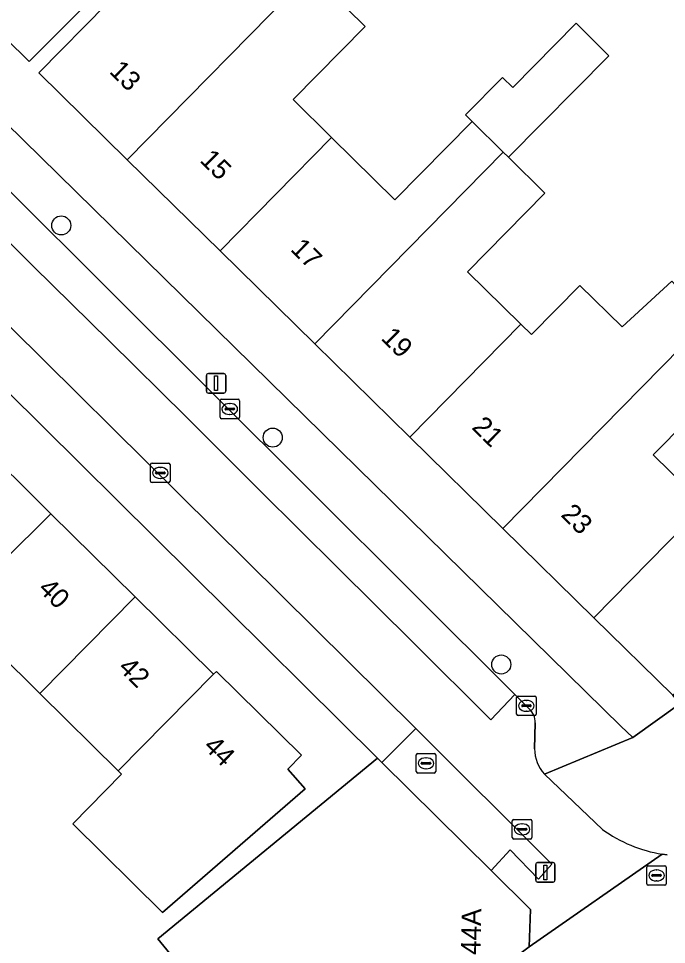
# Model space of a CAD drawing. Extents: x 161772 to 163126, y 383092 to 383917.
# Drawn here: x 162147.44 to 162180.69, y 383293.68 to 383341.19 of the extents above; entities that cross this region are included whole.
import ezdxf

# ---------------------------------------------------------------- set-up
doc = ezdxf.new("R2010")
doc.units = 0
for name, color, linetype in [('IMGEO_Boom', 7, 'Continuous'), ('IMGEO_Brandkraan', 7, 'Continuous'), ('IMGEO_Erf', 7, 'Continuous'), ('IMGEO_Kolk', 7, 'Continuous'), ('IMGEO_Lichtmast', 7, 'Continuous'), ('IMGEO_Pand', 7, 'Continuous'), ('IMGEO_Pand_nummerreeks', 7, 'Continuous'), ('IMGEO_Parkeervlak_open', 7, 'Continuous'), ('IMGEO_Rijbaan_lokaal_open', 7, 'Continuous'), ('IMGEO_Rioolput', 7, 'Continuous'), ('IMGEO_Voetpad_gesloten', 7, 'Continuous'), ('IMGEO_Voetpad_open', 7, 'Continuous')]:
    doc.layers.add(name, color=color, linetype=linetype)

msp = doc.modelspace()

# ---------------------------------------------------------------- linework, layer by layer
at = {"layer": 'IMGEO_Boom'}
for centre in [(162149.635, 383330.575), (162160.483, 383319.688), (162172.211, 383308.045)]:
    msp.add_circle(centre, 0.489, dxfattribs=at)
at = {"layer": 'IMGEO_Brandkraan'}
for p, q in [((162167.849, 383302.548), (162167.849, 383303.4)), ((162167.924, 383303.474), (162168.776, 383303.474)), ((162168.337, 383303.254), (162168.362, 383303.254)), ((162168.85, 383303.4), (162168.85, 383302.548)), ((162168.108, 383302.968), (162168.108, 383302.98)), ((162168.546, 383302.931), (162168.148, 383302.931)), ((162168.151, 383303.017), (162168.549, 383303.017)), ((162168.36, 383302.694), (162168.335, 383302.694)), ((162168.592, 383302.98), (162168.592, 383302.968)), ((162168.776, 383302.474), (162167.924, 383302.474))]:
    msp.add_line(p, q, dxfattribs=at)
for points in [[(162167.849, 383302.548), (162167.849, 383303.4)], [(162167.924, 383303.474), (162168.776, 383303.474)], [(162168.85, 383303.4), (162168.85, 383302.548)], [(162168.776, 383302.474), (162167.924, 383302.474)]]:
    msp.add_lwpolyline(points, dxfattribs=at)
for centre, radius, start, end in [((162167.926, 383303.398), 0.0765, 91.552, 178.448), ((162167.926, 383303.398), 0.0765, 91.552, 178.448), ((162168.774, 383303.398), 0.0765, 1.552, 88.448), ((162168.774, 383303.398), 0.0765, 1.552, 88.448), ((162168.148, 383302.977), 0.0403, 85.8775, 175.7526), ((162168.145, 383302.967), 0.0366, 178.938, 274.7102), ((162168.549, 383302.974), 0.043, 264.8664, 352.4533), ((162168.553, 383302.979), 0.0386, 1.7309, 96.639), ((162167.926, 383302.55), 0.0765, 181.552, 268.448), ((162167.926, 383302.55), 0.0765, 181.552, 268.448), ((162168.774, 383302.55), 0.0765, 271.552, 358.448), ((162168.774, 383302.55), 0.0765, 271.552, 358.448)]:
    msp.add_arc(centre, radius, start, end, dxfattribs=at)
for centre, major_axis, ratio, start_param, end_param in [((162168.336, 383302.974), (-0.387, 0.002), 0.722429, 4.712389, 7.853982), ((162168.361, 383302.974), (-0.39, 0.002), 0.717154, 1.570796, 4.712389)]:
    msp.add_ellipse(centre, major_axis=major_axis, ratio=ratio, start_param=start_param, end_param=end_param, dxfattribs=at)
at = {"layer": 'IMGEO_Erf'}
for points in [[(162135.951, 383346.477), (162178.344, 383304.872), (162178.959, 383304.304), (162181.367, 383306.033), (162181.014, 383306.463), (162176.964, 383310.44), (162172.299, 383315.02), (162167.524, 383319.71), (162162.652, 383324.493), (162157.791, 383329.267), (162153.023, 383333.949), (162148.486, 383338.404), (162151.999, 383341.963)], [(162153.705, 383344.72), (162147.985, 383338.983), (162143.228, 383343.678)], [(162162.432, 383343.533), (162165.224, 383340.778), (162161.53, 383337.035), (162163.505, 383335.086), (162166.746, 383331.888), (162170.719, 383335.913), (162170.374, 383336.253), (162172.271, 383338.174), (162172.798, 383337.654), (162176.051, 383340.948), (162177.735, 383339.286), (162172.585, 383334.071), (162174.454, 383332.226), (162170.482, 383328.202), (162173.214, 383325.506), (162173.757, 383324.97), (162176.251, 383327.498), (162178.41, 383325.367), (162180.97, 383327.714)], [(162144.371, 383283.75), (162151.248, 383276.835), (162162.023, 383284.826), (162154.904, 383293.585), (162154.593, 383293.968), (162165.867, 383303.235), (162137.261, 383331.559)], [(162183.497, 383322.335), (162180.009, 383318.801), (162182.632, 383316.213)]]:
    msp.add_lwpolyline(points, dxfattribs=at)
msp.add_lwpolyline([(162144.149, 383310.881), (162142.183, 383308.887), (162138.15, 383312.865), (162138.247, 383312.963), (162134.301, 383317.03), (162133.351, 383316.108), (162129.054, 383320.347), (162131.763, 383323.094), (162136.795, 383328.196), (162141.151, 383323.9), (162141.014, 383323.761), (162145.128, 383319.704), (162149.108, 383315.78), (162153.432, 383311.516), (162157.453, 383307.551), (162157.592, 383307.692), (162161.96, 383303.384), (162161.266, 383302.68), (162162.151, 383301.655), (162154.827, 383295.325), (162150.221, 383299.868), (162152.733, 383302.416), (162152.561, 383302.586), (162148.538, 383306.552)], close=True, dxfattribs=at)
at = {"layer": 'IMGEO_Kolk'}
for p, q in [((162157.782, 383320.73), (162157.782, 383321.582)), ((162157.857, 383321.656), (162158.709, 383321.656)), ((162158.27, 383321.436), (162158.295, 383321.436)), ((162158.783, 383321.582), (162158.783, 383320.73)), ((162158.041, 383321.15), (162158.041, 383321.162)), ((162158.479, 383321.113), (162158.081, 383321.113)), ((162158.084, 383321.199), (162158.482, 383321.199)), ((162158.293, 383320.876), (162158.268, 383320.876)), ((162158.525, 383321.162), (162158.525, 383321.15)), ((162158.709, 383320.656), (162157.857, 383320.656)), ((162154.291, 383318.376), (162155.143, 383318.376)), ((162154.216, 383317.45), (162154.216, 383318.302)), ((162154.518, 383317.919), (162154.916, 383317.919)), ((162154.704, 383318.156), (162154.729, 383318.156)), ((162155.217, 383318.302), (162155.217, 383317.45)), ((162154.475, 383317.87), (162154.475, 383317.882)), ((162154.913, 383317.833), (162154.515, 383317.833)), ((162154.727, 383317.596), (162154.702, 383317.596)), ((162154.959, 383317.882), (162154.959, 383317.87)), ((162155.143, 383317.376), (162154.291, 383317.376)), ((162173, 383305.498), (162173, 383306.35)), ((162173.075, 383306.424), (162173.927, 383306.424)), ((162173.488, 383306.204), (162173.513, 383306.204)), ((162174.001, 383306.35), (162174.001, 383305.498)), ((162173.259, 383305.918), (162173.259, 383305.93)), ((162173.697, 383305.881), (162173.299, 383305.881)), ((162173.302, 383305.967), (162173.7, 383305.967)), ((162173.511, 383305.644), (162173.486, 383305.644)), ((162173.743, 383305.93), (162173.743, 383305.918)), ((162173.927, 383305.424), (162173.075, 383305.424)), ((162172.776, 383299.161), (162172.776, 383300.013)), ((162172.851, 383300.087), (162173.703, 383300.087)), ((162173.264, 383299.867), (162173.289, 383299.867)), ((162173.777, 383300.013), (162173.777, 383299.161)), ((162173.035, 383299.581), (162173.035, 383299.593)), ((162173.473, 383299.544), (162173.075, 383299.544)), ((162173.078, 383299.63), (162173.476, 383299.63)), ((162173.519, 383299.593), (162173.519, 383299.581)), ((162173.703, 383299.087), (162172.851, 383299.087)), ((162173.287, 383299.307), (162173.262, 383299.307))]:
    msp.add_line(p, q, dxfattribs=at)
for points in [[(162157.782, 383320.73), (162157.782, 383321.582)], [(162157.857, 383321.656), (162158.709, 383321.656)], [(162158.783, 383321.582), (162158.783, 383320.73)], [(162158.709, 383320.656), (162157.857, 383320.656)], [(162154.291, 383318.376), (162155.143, 383318.376)], [(162154.216, 383317.45), (162154.216, 383318.302)], [(162155.217, 383318.302), (162155.217, 383317.45)], [(162155.143, 383317.376), (162154.291, 383317.376)], [(162173, 383305.498), (162173, 383306.35)], [(162173.075, 383306.424), (162173.927, 383306.424)], [(162174.001, 383306.35), (162174.001, 383305.498)], [(162173.927, 383305.424), (162173.075, 383305.424)], [(162172.776, 383299.161), (162172.776, 383300.013)], [(162172.851, 383300.087), (162173.703, 383300.087)], [(162173.777, 383300.013), (162173.777, 383299.161)], [(162173.703, 383299.087), (162172.851, 383299.087)]]:
    msp.add_lwpolyline(points, dxfattribs=at)
for centre, radius, start, end in [((162157.859, 383321.58), 0.0765, 91.552, 178.448), ((162157.859, 383321.58), 0.0765, 91.552, 178.448), ((162158.707, 383321.58), 0.0765, 1.552, 88.448), ((162158.707, 383321.58), 0.0765, 1.552, 88.448), ((162158.081, 383321.159), 0.0403, 85.8775, 175.7526), ((162158.078, 383321.149), 0.0366, 178.938, 274.7102), ((162158.482, 383321.156), 0.043, 264.8664, 352.4533), ((162158.486, 383321.161), 0.0386, 1.7309, 96.639), ((162157.859, 383320.732), 0.0765, 181.552, 268.448), ((162157.859, 383320.732), 0.0765, 181.552, 268.448), ((162158.707, 383320.732), 0.0765, 271.552, 358.448), ((162158.707, 383320.732), 0.0765, 271.552, 358.448), ((162154.293, 383318.3), 0.0765, 91.552, 178.448), ((162154.293, 383318.3), 0.0765, 91.552, 178.448), ((162155.141, 383318.3), 0.0765, 1.552, 88.448), ((162155.141, 383318.3), 0.0765, 1.552, 88.448), ((162154.515, 383317.879), 0.0403, 85.8775, 175.7526), ((162154.92, 383317.881), 0.0386, 1.7309, 96.639), ((162154.293, 383317.452), 0.0765, 181.552, 268.448), ((162154.293, 383317.452), 0.0765, 181.552, 268.448), ((162154.512, 383317.869), 0.0366, 178.938, 274.7102), ((162154.916, 383317.876), 0.043, 264.8664, 352.4533), ((162155.141, 383317.452), 0.0765, 271.552, 358.448), ((162155.141, 383317.452), 0.0765, 271.552, 358.448), ((162173.077, 383306.348), 0.0765, 91.552, 178.448), ((162173.077, 383306.348), 0.0765, 91.552, 178.448), ((162173.925, 383306.348), 0.0765, 1.552, 88.448), ((162173.925, 383306.348), 0.0765, 1.552, 88.448), ((162173.299, 383305.927), 0.0403, 85.8775, 175.7526), ((162173.296, 383305.917), 0.0366, 178.938, 274.7102), ((162173.7, 383305.924), 0.043, 264.8664, 352.4533), ((162173.704, 383305.929), 0.0386, 1.7309, 96.639), ((162173.077, 383305.5), 0.0765, 181.552, 268.448), ((162173.077, 383305.5), 0.0765, 181.552, 268.448), ((162173.925, 383305.5), 0.0765, 271.552, 358.448), ((162173.925, 383305.5), 0.0765, 271.552, 358.448), ((162172.853, 383300.011), 0.0765, 91.552, 178.448), ((162172.853, 383300.011), 0.0765, 91.552, 178.448), ((162173.701, 383300.011), 0.0765, 1.552, 88.448), ((162173.701, 383300.011), 0.0765, 1.552, 88.448), ((162173.075, 383299.59), 0.0403, 85.8775, 175.7526), ((162173.072, 383299.58), 0.0366, 178.938, 274.7102), ((162173.476, 383299.587), 0.043, 264.8664, 352.4533), ((162173.48, 383299.592), 0.0386, 1.7309, 96.639), ((162172.853, 383299.163), 0.0765, 181.552, 268.448), ((162172.853, 383299.163), 0.0765, 181.552, 268.448), ((162173.701, 383299.163), 0.0765, 271.552, 358.448), ((162173.701, 383299.163), 0.0765, 271.552, 358.448)]:
    msp.add_arc(centre, radius, start, end, dxfattribs=at)
for centre, major_axis, ratio, start_param, end_param in [((162158.269, 383321.156), (-0.387, 0.002), 0.722429, 4.712389, 7.853982), ((162158.294, 383321.156), (-0.39, 0.002), 0.717154, 1.570796, 4.712389), ((162154.703, 383317.876), (-0.387, 0.002), 0.722429, 4.712389, 7.853982), ((162154.728, 383317.876), (-0.39, 0.002), 0.717154, 1.570796, 4.712389), ((162173.487, 383305.924), (-0.387, 0.002), 0.722429, 4.712389, 7.853982), ((162173.512, 383305.924), (-0.39, 0.002), 0.717154, 1.570796, 4.712389), ((162173.263, 383299.587), (-0.387, 0.002), 0.722429, 4.712389, 7.853982), ((162173.288, 383299.587), (-0.39, 0.002), 0.717154, 1.570796, 4.712389)]:
    msp.add_ellipse(centre, major_axis=major_axis, ratio=ratio, start_param=start_param, end_param=end_param, dxfattribs=at)
at = {"layer": 'IMGEO_Lichtmast'}
for p, q in [((162157.082, 383322.075), (162157.082, 383322.875)), ((162157.082, 383322.875), (162157.082, 383322.075)), ((162157.182, 383322.975), (162157.972, 383322.975)), ((162157.972, 383322.975), (162157.182, 383322.975)), ((162158.072, 383322.875), (162158.072, 383322.075)), ((162158.072, 383322.075), (162158.072, 383322.875)), ((162157.972, 383321.975), (162157.182, 383321.975)), ((162157.182, 383321.975), (162157.972, 383321.975)), ((162173.978, 383296.977), (162173.978, 383297.777)), ((162173.978, 383297.777), (162173.978, 383296.977)), ((162174.078, 383297.877), (162174.868, 383297.877)), ((162174.868, 383297.877), (162174.078, 383297.877)), ((162174.968, 383297.777), (162174.968, 383296.977)), ((162174.968, 383296.977), (162174.968, 383297.777)), ((162174.868, 383296.877), (162174.078, 383296.877)), ((162174.078, 383296.877), (162174.868, 383296.877))]:
    msp.add_line(p, q, dxfattribs=at)
for points in [[(162157.502, 383322.85), (162157.652, 383322.85), (162157.652, 383322.1), (162157.502, 383322.1), (162157.502, 383322.85)], [(162174.398, 383297.752), (162174.548, 383297.752), (162174.548, 383297.002), (162174.398, 383297.002), (162174.398, 383297.752)]]:
    msp.add_lwpolyline(points, dxfattribs=at)
for centre, start, end in [((162157.182, 383322.875), 90, 180), ((162157.182, 383322.875), 90, 180), ((162157.972, 383322.875), 0, 90), ((162157.972, 383322.875), 360, 90), ((162157.182, 383322.075), 180, 270), ((162157.182, 383322.075), 180, 270), ((162157.972, 383322.075), 270, 0), ((162157.972, 383322.075), 270, 0), ((162174.078, 383297.777), 90, 180), ((162174.078, 383297.777), 90, 180), ((162174.868, 383297.777), 0, 90), ((162174.868, 383297.777), 360, 90), ((162174.078, 383296.977), 180, 270), ((162174.078, 383296.977), 180, 270), ((162174.868, 383296.977), 270, 0), ((162174.868, 383296.977), 270, 0)]:
    msp.add_arc(centre, 0.1, start, end, dxfattribs=at)
at = {"layer": 'IMGEO_Pand'}
for points in [[(162153.705, 383344.72), (162150.967, 383347.42), (162152.602, 383349.077), (162152.307, 383349.369), (162154.503, 383351.593), (162152.746, 383353.327), (162152.484, 383353.061), (162148.916, 383349.444), (162143.228, 383343.678), (162147.985, 383338.983)], [(162162.432, 383343.533), (162162.147, 383343.814), (162159.071, 383346.85), (162155.377, 383343.107), (162154.289, 383344.18), (162151.999, 383341.963), (162148.486, 383338.404), (162153.023, 383333.949)], [(162163.505, 383335.086), (162161.53, 383337.035), (162165.224, 383340.778), (162162.432, 383343.533), (162153.023, 383333.949), (162157.791, 383329.267)], [(162170.719, 383335.913), (162172.316, 383334.336), (162172.585, 383334.071), (162177.735, 383339.286), (162176.051, 383340.948), (162172.798, 383337.654), (162172.271, 383338.174), (162170.374, 383336.253)], [(162162.652, 383324.493), (162172.316, 383334.336), (162170.719, 383335.913), (162166.746, 383331.888), (162163.505, 383335.086), (162157.791, 383329.267)], [(162170.482, 383328.202), (162174.454, 383332.226), (162172.585, 383334.071), (162172.316, 383334.336), (162162.652, 383324.493), (162167.524, 383319.71), (162173.214, 383325.506)], [(162176.964, 383310.44), (162182.632, 383316.213), (162180.009, 383318.801), (162183.497, 383322.335), (162188.904, 383327.069), (162186.874, 383329.311), (162182.87, 383325.641), (162181.458, 383324.347), (162172.299, 383315.02)], [(162173.214, 383325.506), (162167.524, 383319.71), (162172.299, 383315.02), (162181.458, 383324.347), (162182.87, 383325.641), (162180.97, 383327.714), (162178.41, 383325.367), (162176.251, 383327.498), (162173.757, 383324.97)], [(162176.964, 383310.44), (162181.014, 383306.463), (162189.851, 383312.185), (162192.644, 383313.994), (162195.048, 383315.551), (162198.292, 383317.652), (162197.144, 383319.161), (162196.92, 383318.984), (162192.742, 383324.643), (162189.696, 383321.763), (162192.656, 383317.492), (162186.914, 383313.771), (162185.758, 383314.905), (162184.783, 383313.911), (162183.936, 383314.926), (162182.632, 383316.213)], [(162149.108, 383315.78), (162145.128, 383319.704), (162140.115, 383314.858), (162138.247, 383312.963), (162138.15, 383312.865), (162142.183, 383308.887), (162144.149, 383310.881)], [(162149.108, 383315.78), (162144.149, 383310.881), (162148.538, 383306.552), (162153.432, 383311.516)], [(162157.453, 383307.551), (162153.432, 383311.516), (162148.538, 383306.552), (162152.561, 383302.586)], [(162157.453, 383307.551), (162152.561, 383302.586), (162152.733, 383302.416), (162150.221, 383299.868), (162154.827, 383295.325), (162162.151, 383301.655), (162161.266, 383302.68), (162161.96, 383303.384), (162157.592, 383307.692)], [(162173.706, 383295.473), (162171.692, 383297.467), (162166.082, 383303.022), (162165.867, 383303.235), (162154.593, 383293.968), (162154.904, 383293.585), (162162.023, 383284.826), (162170.324, 383291.058), (162172.965, 383293.041), (162173.647, 383293.553)]]:
    msp.add_lwpolyline(points, close=True, dxfattribs=at)
at = {"layer": 'IMGEO_Parkeervlak_open'}
msp.add_lwpolyline([(162141.652, 383337.638), (162140.343, 383336.295), (162144.302, 383332.387), (162148.194, 383328.491), (162152.103, 383324.636), (162156.032, 383320.762), (162159.874, 383316.925), (162163.802, 383313.028), (162167.72, 383309.141), (162171.682, 383305.21), (162172.909, 383306.499)], close=True, dxfattribs=at)
at = {"layer": 'IMGEO_Rijbaan_lokaal_open'}
for points in [[(162156.032, 383320.762), (162152.103, 383324.636), (162148.194, 383328.491), (162144.302, 383332.387), (162140.343, 383336.295), (162141.652, 383337.638), (162138.385, 383340.892), (162134.929, 383337.336), (162167.826, 383304.754), (162174.803, 383297.79), (162174.116, 383297.031), (162172.66, 383298.532), (162171.692, 383297.467), (162173.706, 383295.473), (162173.647, 383293.553), (162180.472, 383298.312)], [(162180.728, 383298.277), (162180.472, 383298.312), (162173.647, 383293.553), (162172.965, 383293.041), (162173.143, 383292.801), (162176.419, 383288.739), (162187.69, 383296.571), (162187.908, 383296.732), (162189.561, 383297.948), (162191.226, 383299.172), (162204.388, 383308.839), (162205.967, 383309.992), (162215.343, 383316.836), (162215.461, 383316.922), (162234.981, 383331.174)], [(162173.642, 383305.769), (162172.909, 383306.499), (162171.682, 383305.21), (162167.72, 383309.141), (162163.802, 383313.028), (162159.874, 383316.925), (162156.032, 383320.762)], [(162173.914, 383303.717), (162173.959, 383305.057)], [(162177.4, 383299.583), (162174.427, 383302.411)]]:
    msp.add_lwpolyline(points, dxfattribs=at)
for centre, radius, start, end in [((162173.001, 383305.057), 0.958, 0.0081, 47.9915), ((162175.975, 383303.773), 2.062, 181.5528, 221.3372), ((162181.575, 383305.326), 7.1, 233.983, 261.0637)]:
    msp.add_arc(centre, radius, start, end, dxfattribs=at)
at = {"layer": 'IMGEO_Rioolput'}
for p, q in [((162179.679, 383296.794), (162179.679, 383297.646)), ((162179.754, 383297.72), (162180.606, 383297.72)), ((162180.167, 383297.5), (162180.192, 383297.5)), ((162180.68, 383297.646), (162180.68, 383296.794)), ((162179.938, 383297.214), (162179.938, 383297.226)), ((162180.376, 383297.177), (162179.978, 383297.177)), ((162179.981, 383297.263), (162180.379, 383297.263)), ((162180.422, 383297.226), (162180.422, 383297.214)), ((162180.606, 383296.72), (162179.754, 383296.72)), ((162180.19, 383296.94), (162180.165, 383296.94))]:
    msp.add_line(p, q, dxfattribs=at)
for points in [[(162179.679, 383296.794), (162179.679, 383297.646)], [(162179.754, 383297.72), (162180.606, 383297.72)], [(162180.68, 383297.646), (162180.68, 383296.794)], [(162180.606, 383296.72), (162179.754, 383296.72)]]:
    msp.add_lwpolyline(points, dxfattribs=at)
for centre, radius, start, end in [((162179.756, 383297.644), 0.0765, 91.552, 178.448), ((162179.756, 383297.644), 0.0765, 91.552, 178.448), ((162180.604, 383297.644), 0.0765, 1.552, 88.448), ((162180.604, 383297.644), 0.0765, 1.552, 88.448), ((162179.978, 383297.223), 0.0403, 85.8775, 175.7526), ((162179.975, 383297.213), 0.0366, 178.938, 274.7102), ((162180.379, 383297.22), 0.043, 264.8664, 352.4533), ((162180.383, 383297.225), 0.0386, 1.7309, 96.639), ((162179.756, 383296.796), 0.0765, 181.552, 268.448), ((162179.756, 383296.796), 0.0765, 181.552, 268.448), ((162180.604, 383296.796), 0.0765, 271.552, 358.448), ((162180.604, 383296.796), 0.0765, 271.552, 358.448)]:
    msp.add_arc(centre, radius, start, end, dxfattribs=at)
for centre, major_axis, ratio, start_param, end_param in [((162180.166, 383297.22), (-0.387, 0.002), 0.722429, 4.712389, 7.853982), ((162180.191, 383297.22), (-0.39, 0.002), 0.717154, 1.570796, 4.712389)]:
    msp.add_ellipse(centre, major_axis=major_axis, ratio=ratio, start_param=start_param, end_param=end_param, dxfattribs=at)
at = {"layer": 'IMGEO_Voetpad_gesloten'}
for points in [[(162174.427, 383302.411), (162178.959, 383304.304), (162178.344, 383304.872), (162135.951, 383346.477), (162134.703, 383347.703), (162126.162, 383356.085), (162125.116, 383357.112), (162119.667, 383362.459), (162085.851, 383396.183)], [(162136.369, 383342.88), (162138.385, 383340.892), (162141.652, 383337.638), (162172.909, 383306.499), (162173.642, 383305.769)], [(162173.959, 383305.057), (162173.914, 383303.717)]]:
    msp.add_lwpolyline(points, dxfattribs=at)
for centre, radius, start, end in [((162173.001, 383305.057), 0.958, 0.0081, 47.9915), ((162175.975, 383303.773), 2.062, 181.5528, 221.3372)]:
    msp.add_arc(centre, radius, start, end, dxfattribs=at)
at = {"layer": 'IMGEO_Voetpad_open'}
for points in [[(162072.786, 383396.741), (162072.344, 383396.599), (162072.61, 383396.242), (162075.222, 383392.703), (162097.704, 383370.546), (162108.772, 383359.637), (162109.459, 383358.96), (162111.39, 383357.056), (162111.959, 383356.495), (162122.713, 383345.897), (162124.844, 383343.797), (162125.72, 383342.934), (162126.409, 383342.255), (162137.261, 383331.559), (162165.867, 383303.235), (162166.082, 383303.022), (162167.826, 383304.754), (162134.929, 383337.336), (162132.931, 383339.305), (162115.151, 383356.822)], [(162235.652, 383344.393), (162234.551, 383340.908), (162225.23, 383334.734), (162220.701, 383331.735), (162219.852, 383331.173), (162206.249, 383322.642), (162203.496, 383320.915), (162200.785, 383319.215), (162198.292, 383317.652), (162195.048, 383315.551), (162192.644, 383313.994), (162189.851, 383312.185), (162181.014, 383306.463), (162181.367, 383306.033), (162178.959, 383304.304), (162174.427, 383302.411), (162177.4, 383299.583)], [(162180.472, 383298.312), (162180.728, 383298.277)]]:
    msp.add_lwpolyline(points, dxfattribs=at)
msp.add_lwpolyline([(162171.692, 383297.467), (162172.66, 383298.532), (162174.116, 383297.031), (162174.803, 383297.79), (162167.826, 383304.754), (162166.082, 383303.022)], close=True, dxfattribs=at)
msp.add_arc((162181.575, 383305.326), 7.1, 233.983, 261.0637, dxfattribs=at)

# ---------------------------------------------------------------- texts
at = {"layer": 'IMGEO_Pand_nummerreeks'}
for s, rotation, p in [('13', 315.5213, (162152.05, 383338.436)), ('15', 315.5217, (162156.697, 383333.873)), ('17', 315.5217, (162161.344, 383329.31)), ('19', 315.5213, (162165.991, 383324.747)), ('21', 315.5217, (162170.653, 383320.169)), ('23', 315.5217, (162175.22, 383315.685)), ('40', 315.4019, (162148.399, 383311.872)), ('42', 315.4019, (162152.505, 383307.823)), ('44', 315.3962, (162156.885, 383303.782)), ('44A', 88.9001, (162171.141, 383293.134))]:
    msp.add_text(s, height=1, rotation=rotation, dxfattribs=at).set_placement(p)

doc.saveas('drawing.dxf')
